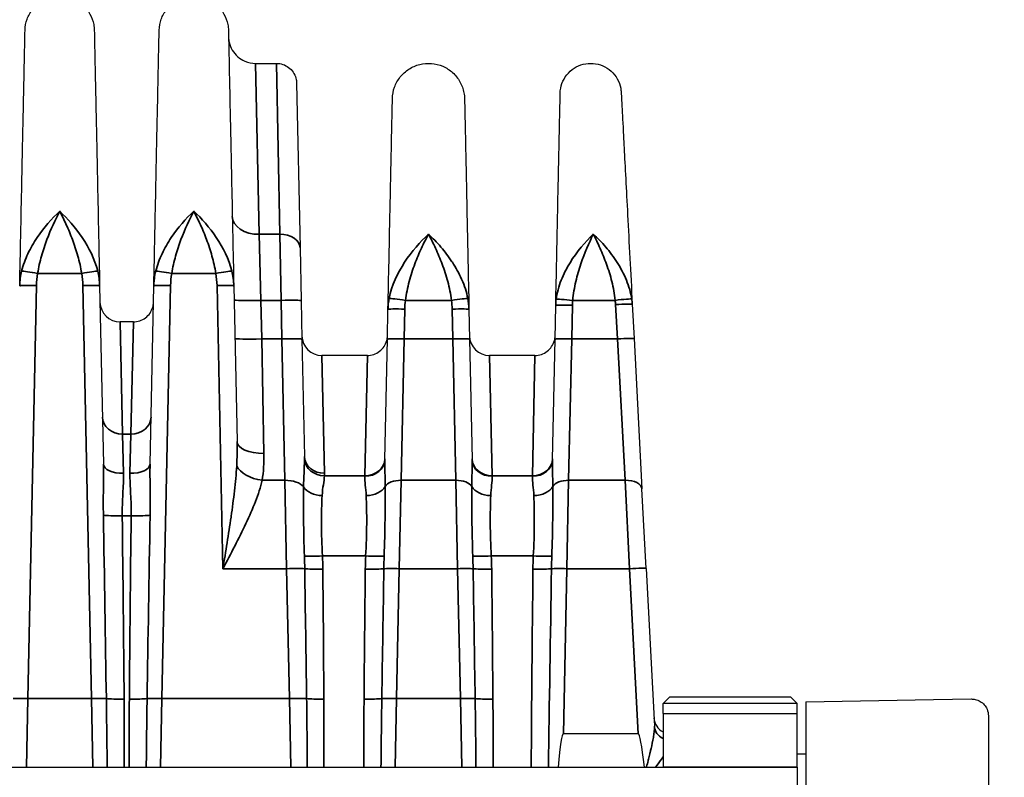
# Model space of a CAD drawing. Header units: millimetres. Extents: x 399 to 6233, y -1870 to 1602.
# Tile 469 of 656: x 5524 to 5553, y -169 to -146. Entities that reach past the tile are written whole.
import ezdxf

# ---------------------------------------------------------------- set-up
doc = ezdxf.new("R2010")
doc.units = ezdxf.units.MM
for name, color, linetype, lineweight in [('AM_5', 3, 'Continuous', 25), ('可見 (ISO)', 7, 'Continuous', 25), ('窄部可見 (ISO)', 7, 'Continuous', 35)]:
    doc.layers.add(name, color=color, linetype=linetype, lineweight=lineweight)
doc.styles.add('尺寸標註', font='romans.shx', dxfattribs={"bigfont": 'CHINESET.SHX'})
doc.dimstyles.new('CNS1$0', dxfattribs={"dimtxt": 2.5, "dimasz": 2.5, "dimexe": 1, "dimexo": 1, "dimgap": 1.5, "dimtad": 1, "dimtoh": 1, "dimdec": 1, "dimdsep": 46, "dimtxsty": '尺寸標註', "dimcen": 0, "dimclrd": 2, "dimclre": 2, "dimclrt": 1, "dimadec": 0, "dimazin": 2, "dimtp": 0.1, "dimtm": 0.1, "dimtfac": 0.71, "dimtdec": 1, "dimtmove": 0, "dimatfit": 0, "dimfxl": 0, "dimlwd": 13, "dimlwe": 13, "dimarcsym": 0})

# ---------------------------------------------------------------- blocks, each defined once
blk = doc.blocks.new('*D362')
at = {"layer": 'AM_5', "color": 2, "lineweight": 13}
for p, q in [((5460.176, -126.247), (5410.83, -126.247)), ((5411.83, -128.747), (5411.83, -269.429)), ((5570.342, -271.929), (5410.83, -271.929))]:
    blk.add_line(p, q, dxfattribs=at)
at = {"layer": 'AM_5', "color": 2, "lineweight": -2}
for points in [[(5411.413, -128.747), (5412.247, -128.747), (5411.83, -126.247)], [(5411.413, -269.429), (5412.247, -269.429), (5411.83, -271.929)]]:
    blk.add_solid(points, dxfattribs=at)
at = {"layer": 'Defpoints', "color": 0, "lineweight": -2}
for p in [(5461.176, -126.247), (5411.83, -271.929), (5571.342, -271.929)]:
    blk.add_point(p, dxfattribs=at)
at = {"layer": 'AM_5', "color": 1, "insert": (5409.08, -199.088), "char_height": 2.5, "attachment_point": 5, "rotation": 90, "style": '尺寸標註'}
blk.add_mtext('145.7', dxfattribs=at)

msp = doc.modelspace()

# ---------------------------------------------------------------- linework, layer by layer
at = {"layer": '可見 (ISO)'}
for p, q in [((5530.928, -147.447), (5531.557, -147.447)), ((5532.157, -148.035), (5532.26, -152.95)), ((5532.26, -152.95), (5532.293, -154.526)), ((5526.284, -154.085), (5526.395, -159.402)), ((5527.788, -159.402), (5527.899, -154.085)), ((5530.284, -154.085), (5530.381, -158.73)), ((5532.293, -154.526), (5532.317, -155.677)), ((5539.866, -155.676), (5539.887, -154.672)), ((5542.17, -154.635), (5542.224, -155.66)), ((5534.866, -155.676), (5534.884, -154.785)), ((5537.299, -154.785), (5537.317, -155.676)), ((5527.289, -155.161), (5526.894, -155.161)), ((5532.317, -155.677), (5532.391, -159.174)), ((5534.79, -159.27), (5534.866, -155.676)), ((5537.317, -155.676), (5537.393, -159.27)), ((5539.79, -159.27), (5539.866, -155.676)), ((5542.224, -155.66), (5542.459, -160.142)), ((5534.268, -156.161), (5532.915, -156.161)), ((5539.268, -156.161), (5537.915, -156.161)), ((5542.583, -162.515), (5542.459, -160.142)), ((5530.052, -161.964), (5530.051, -161.964)), ((5530.133, -162.196), (5530.133, -162.196)), ((5542.583, -162.515), (5542.83, -167.226)), ((5543.292, -166.347), (5543.092, -166.547)), ((5543.292, -166.347), (5546.892, -166.347)), ((5546.892, -166.347), (5547.092, -166.547)), ((5547.342, -166.497), (5551.157, -166.431)), ((5547.342, -166.497), (5547.342, -168.247)), ((5551.157, -166.431), (5552.283, -166.411)), ((5547.092, -166.547), (5543.092, -166.547)), ((5543.092, -166.847), (5543.092, -166.547)), ((5547.092, -166.847), (5547.092, -166.547)), ((5543.092, -166.847), (5547.092, -166.847)), ((5543.092, -166.847), (5543.092, -168.447)), ((5547.092, -168.447), (5547.092, -166.847)), ((5552.792, -166.911), (5552.792, -202.147)), ((5542.342, -167.447), (5540.119, -167.447)), ((5547.092, -168.047), (5547.342, -168.047)), ((5547.342, -168.247), (5547.342, -180.247)), ((5438.592, -168.447), (5543.092, -168.447)), ((5547.092, -168.447), (5547.092, -178.647))]:
    msp.add_line(p, q, dxfattribs=at)
for centre, radius, start, end in [((5526.894, -154.561), 0.6, 181.2, 270), ((5532.915, -155.561), 0.6, 181.2, 270), ((5537.915, -155.561), 0.6, 181.2, 270), ((5543.316, -166.947), 0.5, 183, 243.3227)]:
    msp.add_arc(centre, radius, start, end, dxfattribs=at)
for centre, major_axis, ratio, start_param, end_param in [((5539.619, -191.32), (-0.5, -23.873), 0.02094, 3.142031, 3.432495), ((5543.592, -191.32), (1.251, -23.873), 0.020916, 2.850033, 3.140497)]:
    msp.add_ellipse(centre, major_axis=major_axis, ratio=ratio, start_param=start_param, end_param=end_param, dxfattribs=at)
for points, knots in [([(5524.059, -146.459), (5524.061, -146.348), (5524.082, -146.235), (5524.157, -146.026), (5524.213, -145.925), (5524.353, -145.75), (5524.438, -145.673), (5524.626, -145.552), (5524.731, -145.506), (5524.948, -145.451), (5525.063, -145.442), (5525.286, -145.46), (5525.397, -145.487), (5525.603, -145.576), (5525.7, -145.638), (5525.866, -145.788), (5525.938, -145.877), (5526.047, -146.073), (5526.086, -146.181), (5526.117, -146.346), (5526.123, -146.402), (5526.124, -146.459)], [0, 0, 0, 0, 0.0333171, 0.0333171, 0.0669022, 0.0669022, 0.1004777, 0.1004777, 0.1340536, 0.1340536, 0.1676294, 0.1676294, 0.2012052, 0.2012052, 0.234781, 0.234781, 0.2683568, 0.2683568, 0.3019326, 0.3019326, 0.3188115, 0.3188115, 0.3188115, 0.3188115]), ([(5528.059, -146.459), (5528.061, -146.348), (5528.082, -146.235), (5528.157, -146.026), (5528.213, -145.925), (5528.353, -145.75), (5528.438, -145.673), (5528.626, -145.552), (5528.731, -145.506), (5528.948, -145.451), (5529.063, -145.442), (5529.286, -145.46), (5529.397, -145.487), (5529.603, -145.576), (5529.7, -145.638), (5529.866, -145.788), (5529.938, -145.877), (5530.047, -146.073), (5530.086, -146.181), (5530.117, -146.346), (5530.123, -146.402), (5530.124, -146.459)], [0, 0, 0, 0, 0.0333171, 0.0333171, 0.0669022, 0.0669022, 0.1004777, 0.1004777, 0.1340536, 0.1340536, 0.1676294, 0.1676294, 0.2012052, 0.2012052, 0.234781, 0.234781, 0.2683568, 0.2683568, 0.3019326, 0.3019326, 0.3188115, 0.3188115, 0.3188115, 0.3188115]), ([(5523.899, -154.085), (5523.91, -153.569), (5523.92, -153.072), (5523.93, -152.607), (5523.932, -152.531), (5523.933, -152.456), (5523.935, -152.38), (5523.946, -151.845), (5523.957, -151.34), (5523.966, -150.873), (5523.976, -150.405), (5523.985, -149.971), (5523.994, -149.571), (5524.002, -149.171), (5524.01, -148.803), (5524.017, -148.474), (5524.02, -148.335), (5524.022, -148.203), (5524.025, -148.078), (5524.029, -147.907), (5524.032, -147.75), (5524.035, -147.605), (5524.04, -147.355), (5524.044, -147.143), (5524.048, -146.972), (5524.055, -146.63), (5524.059, -146.459), (5524.059, -146.459)], [0.0267397, 0.0267397, 0.0267397, 0.0267397, 0.0775919, 0.0775919, 0.0775919, 0.0858976, 0.0858976, 0.0858976, 0.1450554, 0.1450554, 0.1450554, 0.2042133, 0.2042133, 0.2042133, 0.2633711, 0.2633711, 0.2633711, 0.2884173, 0.2884173, 0.2884173, 0.322529, 0.322529, 0.322529, 0.3816868, 0.3816868, 0.3816868, 0.5, 0.5, 0.5, 0.5]), ([(5526.124, -146.459), (5526.124, -146.459), (5526.128, -146.63), (5526.135, -146.972), (5526.141, -147.242), (5526.148, -147.611), (5526.158, -148.078), (5526.161, -148.203), (5526.164, -148.335), (5526.166, -148.474), (5526.173, -148.804), (5526.181, -149.171), (5526.189, -149.571), (5526.198, -149.971), (5526.207, -150.405), (5526.217, -150.872), (5526.227, -151.34), (5526.237, -151.845), (5526.248, -152.38), (5526.25, -152.456), (5526.251, -152.531), (5526.253, -152.607), (5526.263, -153.072), (5526.273, -153.569), (5526.284, -154.085)], [0.5000079, 0.5000079, 0.5000079, 0.5000079, 0.6183182, 0.6183182, 0.6183182, 0.7115983, 0.7115983, 0.7115983, 0.7366339, 0.7366339, 0.7366339, 0.7957918, 0.7957918, 0.7957918, 0.8549496, 0.8549496, 0.8549496, 0.9141075, 0.9141075, 0.9141075, 0.9224155, 0.9224155, 0.9224155, 0.9732653, 0.9732653, 0.9732653, 0.9732653]), ([(5527.899, -154.085), (5527.91, -153.569), (5527.92, -153.072), (5527.93, -152.607), (5527.932, -152.531), (5527.933, -152.456), (5527.935, -152.381), (5527.946, -151.845), (5527.957, -151.34), (5527.966, -150.873), (5527.976, -150.405), (5527.985, -149.971), (5527.994, -149.571), (5528.002, -149.171), (5528.01, -148.803), (5528.017, -148.474), (5528.02, -148.335), (5528.022, -148.203), (5528.025, -148.078), (5528.029, -147.907), (5528.032, -147.75), (5528.035, -147.605), (5528.04, -147.355), (5528.044, -147.143), (5528.048, -146.972), (5528.055, -146.63), (5528.059, -146.459), (5528.059, -146.459)], [0.026741, 0.026741, 0.026741, 0.026741, 0.0775937, 0.0775937, 0.0775937, 0.0858987, 0.0858987, 0.0858987, 0.1450564, 0.1450564, 0.1450564, 0.2042141, 0.2042141, 0.2042141, 0.2633718, 0.2633718, 0.2633718, 0.2884178, 0.2884178, 0.2884178, 0.3225295, 0.3225295, 0.3225295, 0.3816871, 0.3816871, 0.3816871, 0.5, 0.5, 0.5, 0.5]), ([(5530.124, -146.459), (5530.124, -146.459), (5530.128, -146.63), (5530.135, -146.972), (5530.141, -147.242), (5530.148, -147.611), (5530.158, -148.078), (5530.161, -148.203), (5530.164, -148.335), (5530.166, -148.474), (5530.173, -148.804), (5530.181, -149.171), (5530.189, -149.571), (5530.198, -149.971), (5530.207, -150.405), (5530.217, -150.872), (5530.227, -151.34), (5530.237, -151.845), (5530.248, -152.381), (5530.25, -152.456), (5530.251, -152.531), (5530.253, -152.607), (5530.263, -153.072), (5530.273, -153.569), (5530.284, -154.085)], [0.500008, 0.500008, 0.500008, 0.500008, 0.6183179, 0.6183179, 0.6183179, 0.7115978, 0.7115978, 0.7115978, 0.7366333, 0.7366333, 0.7366333, 0.795791, 0.795791, 0.795791, 0.8549487, 0.8549487, 0.8549487, 0.9141064, 0.9141064, 0.9141064, 0.9224137, 0.9224137, 0.9224137, 0.9732641, 0.9732641, 0.9732641, 0.9732641]), ([(5530.129, -146.664), (5530.13, -146.716), (5530.136, -146.768), (5530.165, -146.902), (5530.197, -146.982), (5530.283, -147.127), (5530.338, -147.194), (5530.465, -147.305), (5530.538, -147.351), (5530.714, -147.425), (5530.822, -147.447), (5530.928, -147.447)], [0, 0, 0, 0, 0.0156464, 0.0156464, 0.0409526, 0.0409526, 0.0662587, 0.0662587, 0.0915649, 0.0915649, 0.1234285, 0.1234285, 0.1234285, 0.1234285]), ([(5531.557, -147.447), (5531.622, -147.447), (5531.687, -147.458), (5531.81, -147.499), (5531.869, -147.531), (5531.973, -147.609), (5532.019, -147.658), (5532.091, -147.766), (5532.119, -147.826), (5532.143, -147.913), (5532.148, -147.937), (5532.155, -147.985), (5532.157, -148.01), (5532.157, -148.035)], [0.00000114, 0.00000114, 0.00000114, 0.00000114, 0.01938058, 0.01938058, 0.03888823, 0.03888823, 0.05839129, 0.05839129, 0.07789451, 0.07789451, 0.08520881, 0.08520881, 0.09263584, 0.09263584, 0.09263584, 0.09263584]), ([(5535.016, -148.5), (5535.018, -148.385), (5535.04, -148.268), (5535.119, -148.05), (5535.177, -147.945), (5535.322, -147.762), (5535.411, -147.682), (5535.607, -147.556), (5535.716, -147.508), (5535.942, -147.451), (5536.062, -147.441), (5536.294, -147.46), (5536.41, -147.489), (5536.624, -147.581), (5536.725, -147.646), (5536.898, -147.802), (5536.973, -147.895), (5537.087, -148.099), (5537.128, -148.211), (5537.16, -148.383), (5537.166, -148.442), (5537.167, -148.5)], [0, 0, 0, 0, 0.0347021, 0.0347021, 0.0696781, 0.0696781, 0.1046442, 0.1046442, 0.1396106, 0.1396106, 0.174577, 0.174577, 0.2095434, 0.2095434, 0.2445098, 0.2445098, 0.2794763, 0.2794763, 0.3144427, 0.3144427, 0.3320165, 0.3320165, 0.3320165, 0.3320165]), ([(5540.019, -148.339), (5540.022, -148.241), (5540.04, -148.142), (5540.106, -147.957), (5540.155, -147.869), (5540.278, -147.714), (5540.353, -147.646), (5540.519, -147.539), (5540.612, -147.499), (5540.803, -147.451), (5540.904, -147.442), (5541.101, -147.458), (5541.199, -147.483), (5541.38, -147.561), (5541.465, -147.615), (5541.612, -147.747), (5541.675, -147.826), (5541.772, -147.998), (5541.806, -148.093), (5541.832, -148.23), (5541.836, -148.27), (5541.839, -148.31)], [0, 0, 0, 0, 0.0293441, 0.0293441, 0.0589424, 0.0589424, 0.0885315, 0.0885315, 0.1181209, 0.1181209, 0.1477103, 0.1477103, 0.1772997, 0.1772997, 0.206889, 0.206889, 0.2364784, 0.2364784, 0.2660678, 0.2660678, 0.2781075, 0.2781075, 0.2781075, 0.2781075]), ([(5534.884, -154.785), (5534.895, -154.279), (5534.905, -153.792), (5534.915, -153.349), (5534.923, -152.922), (5534.932, -152.513), (5534.94, -152.133), (5534.948, -151.746), (5534.956, -151.387), (5534.963, -151.055), (5534.97, -150.723), (5534.976, -150.416), (5534.982, -150.147), (5534.984, -150.013), (5534.987, -149.887), (5534.989, -149.77), (5534.992, -149.65), (5534.994, -149.539), (5534.996, -149.436), (5535.001, -149.231), (5535.004, -149.059), (5535.007, -148.919), (5535.013, -148.64), (5535.016, -148.501), (5535.016, -148.5)], [0.0294093, 0.0294093, 0.0294093, 0.0294093, 0.089244, 0.089244, 0.089244, 0.1470574, 0.1470574, 0.1470574, 0.2058814, 0.2058814, 0.2058814, 0.2647055, 0.2647055, 0.2647055, 0.2938656, 0.2938656, 0.2938656, 0.3235296, 0.3235296, 0.3235296, 0.3823536, 0.3823536, 0.3823536, 0.5, 0.5, 0.5, 0.5]), ([(5537.167, -148.5), (5537.167, -148.5), (5537.17, -148.64), (5537.176, -148.919), (5537.18, -149.129), (5537.186, -149.413), (5537.194, -149.77), (5537.196, -149.888), (5537.199, -150.013), (5537.201, -150.146), (5537.207, -150.416), (5537.214, -150.723), (5537.221, -151.055), (5537.227, -151.387), (5537.235, -151.746), (5537.243, -152.133), (5537.251, -152.513), (5537.26, -152.922), (5537.269, -153.349), (5537.278, -153.792), (5537.288, -154.279), (5537.299, -154.785)], [0.5000084, 0.5000084, 0.5000084, 0.5000084, 0.6176498, 0.6176498, 0.6176498, 0.7061501, 0.7061501, 0.7061501, 0.735298, 0.735298, 0.735298, 0.794122, 0.794122, 0.794122, 0.8529461, 0.8529461, 0.8529461, 0.9107639, 0.9107639, 0.9107639, 0.9705942, 0.9705942, 0.9705942, 0.9705942]), ([(5539.887, -154.672), (5539.897, -154.19), (5539.907, -153.725), (5539.916, -153.3), (5539.925, -152.844), (5539.934, -152.41), (5539.943, -152.008), (5539.951, -151.619), (5539.958, -151.257), (5539.965, -150.923), (5539.972, -150.589), (5539.979, -150.279), (5539.985, -150.006), (5539.987, -149.878), (5539.99, -149.756), (5539.992, -149.642), (5540, -149.273), (5540.006, -148.979), (5540.011, -148.763), (5540.016, -148.48), (5540.019, -148.339), (5540.019, -148.339)], [0.0297443, 0.0297443, 0.0297443, 0.0297443, 0.0865259, 0.0865259, 0.0865259, 0.1473087, 0.1473087, 0.1473087, 0.2060909, 0.2060909, 0.2060909, 0.2648731, 0.2648731, 0.2648731, 0.2926242, 0.2926242, 0.2926242, 0.3824374, 0.3824374, 0.3824374, 0.5, 0.5, 0.5, 0.5]), ([(5541.839, -148.31), (5541.839, -148.31), (5541.846, -148.451), (5541.861, -148.734), (5541.872, -148.95), (5541.888, -149.243), (5541.907, -149.612), (5541.913, -149.726), (5541.919, -149.847), (5541.926, -149.976), (5541.94, -150.248), (5541.956, -150.557), (5541.974, -150.891), (5541.991, -151.225), (5542.01, -151.586), (5542.031, -151.974), (5542.052, -152.376), (5542.074, -152.81), (5542.098, -153.265), (5542.121, -153.69), (5542.145, -154.154), (5542.17, -154.635)], [0.5000086, 0.5000086, 0.5000086, 0.5000086, 0.6175748, 0.6175748, 0.6175748, 0.7074188, 0.7074188, 0.7074188, 0.7351479, 0.7351479, 0.7351479, 0.7939344, 0.7939344, 0.7939344, 0.8527209, 0.8527209, 0.8527209, 0.9135479, 0.9135479, 0.9135479, 0.9702939, 0.9702939, 0.9702939, 0.9702939]), ([(5527.289, -155.161), (5527.354, -155.161), (5527.419, -155.15), (5527.542, -155.108), (5527.601, -155.077), (5527.704, -154.998), (5527.75, -154.95), (5527.823, -154.842), (5527.851, -154.781), (5527.874, -154.695), (5527.879, -154.671), (5527.886, -154.623), (5527.888, -154.598), (5527.889, -154.573)], [0, 0, 0, 0, 0.01938058, 0.01938058, 0.03888823, 0.03888823, 0.05839129, 0.05839129, 0.07789451, 0.07789451, 0.08520881, 0.08520881, 0.09263584, 0.09263584, 0.09263584, 0.09263584]), ([(5534.268, -156.161), (5534.333, -156.161), (5534.398, -156.15), (5534.521, -156.108), (5534.58, -156.077), (5534.683, -155.998), (5534.729, -155.95), (5534.802, -155.842), (5534.83, -155.781), (5534.853, -155.695), (5534.858, -155.671), (5534.865, -155.623), (5534.867, -155.598), (5534.868, -155.573)], [0, 0, 0, 0, 0.01938058, 0.01938058, 0.03888823, 0.03888823, 0.05839129, 0.05839129, 0.07789451, 0.07789451, 0.08520881, 0.08520881, 0.09263584, 0.09263584, 0.09263584, 0.09263584]), ([(5539.268, -156.161), (5539.333, -156.161), (5539.398, -156.15), (5539.521, -156.108), (5539.58, -156.077), (5539.683, -155.998), (5539.729, -155.95), (5539.802, -155.842), (5539.83, -155.781), (5539.853, -155.695), (5539.858, -155.671), (5539.865, -155.623), (5539.867, -155.598), (5539.868, -155.573)], [0, 0, 0, 0, 0.01938058, 0.01938058, 0.03888823, 0.03888823, 0.05839129, 0.05839129, 0.07789451, 0.07789451, 0.08520881, 0.08520881, 0.09263584, 0.09263584, 0.09263584, 0.09263584]), ([(5552.283, -166.411), (5552.302, -166.411), (5552.322, -166.412), (5552.361, -166.415), (5552.38, -166.419), (5552.451, -166.434), (5552.501, -166.454), (5552.592, -166.508), (5552.633, -166.542), (5552.703, -166.621), (5552.731, -166.667), (5552.778, -166.777), (5552.792, -166.845), (5552.792, -166.911)], [0, 0, 0, 0, 0.00589456, 0.00589456, 0.01170783, 0.01170783, 0.02752417, 0.02752417, 0.04334051, 0.04334051, 0.05915685, 0.05915685, 0.07907165, 0.07907165, 0.07907165, 0.07907165])]:
    msp.add_open_spline(points, degree=3, knots=knots, dxfattribs=at)
at = {"layer": '窄部可見 (ISO)'}
for p, q in [((5530.928, -147.447), (5531.04, -152.548)), ((5531.66, -152.548), (5531.557, -147.447)), ((5531.04, -152.548), (5531.66, -152.548)), ((5531.093, -154.518), (5531.04, -152.548)), ((5531.693, -154.518), (5531.66, -152.548)), ((5525.748, -153.715), (5524.435, -153.715)), ((5529.748, -153.715), (5528.435, -153.715)), ((5524.399, -154.078), (5524.141, -166.401)), ((5526.042, -166.401), (5525.784, -154.078)), ((5528.399, -154.078), (5528.141, -166.401)), ((5529.961, -162.523), (5529.784, -154.078)), ((5531.693, -154.518), (5531.093, -154.518)), ((5531.093, -154.518), (5531.117, -155.669)), ((5531.717, -155.669), (5531.693, -154.518)), ((5536.778, -154.518), (5535.406, -154.518)), ((5540.387, -154.665), (5540.366, -155.669)), ((5541.66, -154.518), (5540.395, -154.518)), ((5541.725, -155.669), (5541.671, -154.644)), ((5535.384, -154.778), (5535.366, -155.669)), ((5536.817, -155.669), (5536.799, -154.778)), ((5526.966, -158.508), (5526.894, -155.161)), ((5527.217, -158.508), (5527.289, -155.161)), ((5531.117, -155.669), (5531.717, -155.669)), ((5531.117, -155.669), (5531.181, -159.083)), ((5531.812, -159.887), (5531.717, -155.669)), ((5535.366, -155.669), (5535.272, -159.887)), ((5535.366, -155.669), (5536.817, -155.669)), ((5536.911, -159.887), (5536.817, -155.669)), ((5540.366, -155.669), (5540.272, -159.887)), ((5540.366, -155.669), (5541.725, -155.669)), ((5541.959, -159.887), (5541.725, -155.669)), ((5532.99, -159.677), (5532.915, -156.161)), ((5534.191, -159.751), (5534.268, -156.161)), ((5537.992, -159.751), (5537.915, -156.161)), ((5539.191, -159.751), (5539.268, -156.161)), ((5526.966, -158.508), (5527.217, -158.508)), ((5526.995, -159.678), (5526.966, -158.508)), ((5527.217, -158.508), (5527.188, -159.678)), ((5532.989, -159.751), (5534.191, -159.751)), ((5534.191, -159.751), (5534.191, -159.768)), ((5537.992, -159.751), (5539.191, -159.751)), ((5537.992, -159.768), (5537.992, -159.751)), ((5539.191, -159.751), (5539.191, -159.768)), ((5531.812, -159.887), (5531.131, -159.887)), ((5531.812, -159.887), (5531.861, -162.523)), ((5535.222, -162.523), (5535.272, -159.887)), ((5536.911, -159.887), (5535.272, -159.887)), ((5536.911, -159.887), (5536.961, -162.523)), ((5540.222, -162.523), (5540.272, -159.887)), ((5541.959, -159.887), (5540.272, -159.887)), ((5541.959, -159.887), (5542.084, -162.523)), ((5531.019, -160.281), (5531.019, -160.281)), ((5532.364, -160.351), (5532.363, -160.351)), ((5534.8, -160.351), (5534.8, -160.351)), ((5537.383, -160.351), (5537.383, -160.351)), ((5539.8, -160.351), (5539.8, -160.351)), ((5527.226, -160.946), (5526.958, -160.946)), ((5530.246, -161.924), (5530.246, -161.924)), ((5532.393, -162.185), (5532.393, -162.185)), ((5534.218, -162.144), (5532.929, -162.144)), ((5534.769, -162.185), (5534.769, -162.185)), ((5537.414, -162.185), (5537.414, -162.185)), ((5539.218, -162.144), (5537.965, -162.144)), ((5539.769, -162.185), (5539.769, -162.185)), ((5531.861, -162.523), (5529.961, -162.523)), ((5531.942, -166.401), (5531.861, -162.523)), ((5535.222, -162.523), (5535.141, -166.401)), ((5536.961, -162.523), (5535.222, -162.523)), ((5537.042, -166.401), (5536.961, -162.523)), ((5540.222, -162.523), (5540.119, -167.447)), ((5542.084, -162.523), (5540.222, -162.523)), ((5542.342, -167.447), (5542.084, -162.523)), ((5524.098, -168.447), (5524.141, -166.401)), ((5524.141, -166.401), (5526.042, -166.401)), ((5526.042, -166.401), (5526.085, -168.447)), ((5528.098, -168.447), (5528.141, -166.401)), ((5528.141, -166.401), (5531.942, -166.401)), ((5531.942, -166.401), (5531.985, -168.447)), ((5535.098, -168.447), (5535.141, -166.401)), ((5535.141, -166.401), (5537.042, -166.401)), ((5537.042, -166.401), (5537.085, -168.447)), ((5543.092, -168.447), (5547.092, -168.447))]:
    msp.add_line(p, q, dxfattribs=at)
for centre, major_axis, ratio, start_param, end_param in [((5531.04, -151.995), (-0.8, -0.017), 0.69138, 0, 1.556315), ((5531.66, -152.963), (0.6, 0.013), 0.69138, 0, 1.556315), ((5536.114, -153.378), (-0.5, 0.01), 0.691379, 5.351397, 5.351499), ((5536.069, -153.378), (-0.5, -0.01), 0.691381, 4.073278, 4.073377), ((5541.114, -153.378), (-0.5, 0.01), 0.691383, 5.56936, 5.569417), ((5540.903, -153.378), (-0.499, -0.026), 0.690964, 3.789988, 3.790064), ((5524.435, -153.733), (-0.492, 0.09), 0.034327, 4.718689, 6.047495), ((5525.748, -153.733), (0.492, 0.09), 0.034327, 0.235691, 1.564496), ((5525.279, -154.148), (0.026, 1.449), 0.693348, 4.768943, 5.082436), ((5528.435, -153.733), (-0.492, 0.09), 0.034327, 4.71869, 6.047452), ((5529.748, -153.733), (0.492, 0.09), 0.034327, 0.235733, 1.564495), ((5535.406, -154.535), (-0.495, 0.072), 0.034539, 4.717398, 6.113427), ((5536.778, -154.535), (0.495, 0.072), 0.034539, 0.169758, 1.565787), ((5531.093, -154.49), (-0.8, -0.017), 0.034892, 0, 1.570065), ((5531.693, -154.539), (0.6, 0.013), 0.034892, 0, 1.570065), ((5540.395, -154.535), (-0.498, 0.047), 0.034742, 4.715698, 6.177664), ((5542.388, -154.706), (-2.002, 0), 0.999391, 6.188683, 6.262618), ((5541.66, -154.535), (0.497, 0.058), 0.034667, 0.090491, 1.566771), ((5539.665, -154.748), (2.009, 0), 0.999391, 0.052053, 0.11526), ((5531.117, -155.641), (-0.8, -0.017), 0.034892, 0, 1.570065), ((5531.717, -155.69), (0.6, 0.013), 0.034892, 0, 1.570065), ((5535.366, -155.686), (-0.5, 0.01), 0.034892, 4.71312, 6.283185), ((5536.817, -155.686), (0.5, 0.01), 0.034892, 0, 1.570065), ((5540.366, -155.686), (-0.5, 0.01), 0.034892, 4.71312, 6.283185), ((5541.725, -155.686), (0.499, 0.026), 0.034852, 0, 1.56897), ((5526.966, -157.986), (-0.6, -0.013), 0.871195, 0, 1.552549), ((5527.217, -157.986), (0.6, -0.013), 0.871195, 4.730636, 6.283185), ((5531.181, -158.714), (-0.8, -0.017), 0.461544, 0, 1.561129), ((5526.995, -159.389), (-0.6, -0.013), 0.481235, 0, 1.560716), ((5527.188, -159.389), (0.6, -0.013), 0.481235, 4.722469, 6.283185), ((5531.131, -159.437), (-0.786, 0.15), 0.555227, 0.385484, 1.676699), ((5532.99, -159.162), (-0.6, -0.013), 0.859283, 0, 1.552799), ((5532.989, -159.238), (-0.599, 0.028), 0.856112, 0.114309, 1.610957), ((5534.191, -159.238), (0.6, -0.013), 0.856313, 4.730324, 6.283185), ((5534.191, -159.257), (0.6, -0.013), 0.850862, 4.73021, 6.283185), ((5537.992, -159.238), (-0.6, -0.013), 0.856313, 0, 1.552861), ((5537.992, -159.257), (-0.6, -0.013), 0.850862, 0, 1.552975), ((5539.191, -159.238), (0.6, -0.013), 0.856313, 4.730324, 6.283185), ((5539.191, -159.257), (0.6, -0.013), 0.850862, 4.73021, 6.283185), ((5531.812, -160.224), (0.6, 0.013), 0.56206, 0.384076, 1.559023), ((5535.272, -160.168), (-0.5, 0.01), 0.56206, 4.724162, 5.958793), ((5536.911, -160.168), (0.5, 0.01), 0.56206, 0.324392, 1.559023), ((5540.272, -160.168), (-0.5, 0.01), 0.56206, 4.724162, 5.958793), ((5541.959, -160.168), (0.499, 0.026), 0.561617, 0, 1.541372), ((5532.92, -159.948), (-0.599, 0.027), 0.65857, 0.424468, 1.600429), ((5534.234, -159.949), (0.6, 0.02), 0.658485, 4.690186, 5.92531), ((5537.95, -159.949), (-0.6, 0.02), 0.658485, 0.357875, 1.592999), ((5539.234, -159.949), (0.6, 0.02), 0.658485, 4.690186, 5.92531), ((5525.589, -144.791), (0.964, -45.999), 0.010868, 1.081508, 1.212085), ((5526.958, -160.91), (-0.6, -0.007), 0.058754, 0.357898, 1.570091), ((5527.226, -160.91), (0.6, -0.007), 0.058754, 4.713094, 5.925287), ((5528.594, -144.791), (-0.964, -45.999), 0.010868, 5.0711, 5.201678), ((5526.237, -153.578), (-0.533, 32.384), 0.019013, 4.304483, 4.482558), ((5527.946, -153.578), (0.533, 32.384), 0.019013, 1.800628, 1.978702), ((5532.929, -162.109), (-0.599, -0.029), 0.058689, 0.454485, 1.567938), ((5528.23, -162.947), (0.098, 8.678), 0.48068, 4.766605, 4.809703), ((5522.871, -162.631), (10.07, 0), 0.998272, 0.009209, 0.048451), ((5545.886, -162.666), (-11.679, 0), 0.998272, 6.23842, 6.27237), ((5534.218, -162.109), (-0.599, 0.027), 0.058699, 1.573438, 2.74251), ((5537.772, -162.935), (0.015, -8.387), 0.359374, 4.617716, 4.662757), ((5537.965, -162.109), (-0.599, -0.027), 0.058699, 0.399082, 1.568154), ((5534.411, -162.935), (0.015, 8.387), 0.359374, 4.762021, 4.807062), ((5526.298, -162.666), (11.679, 0), 0.998272, 0.010815, 0.044766), ((5550.885, -162.666), (-11.679, 0), 0.998272, 6.238419, 6.272371), ((5539.218, -162.109), (-0.599, 0.027), 0.058699, 1.573438, 2.74251), ((5542.772, -162.935), (0.015, -8.387), 0.359374, 4.617716, 4.662757), ((5531.861, -162.544), (0.6, 0.013), 0.034892, 0.450943, 1.570065), ((2672.471, -205.776), (2860.217, -15.262), 0.998902, 0.019124, 0.020481), ((5532.94, -162.503), (-0.6, -0.006), 0.058756, 0.451486, 1.570247), ((5532.097, -151.309), (-0.566, 35.382), 0.019792, 4.270991, 4.389097), ((5534.948, -153.859), (0.529, 32.381), 0.019208, 1.842505, 1.969301), ((5534.207, -162.505), (-0.6, 0.007), 0.058755, 1.571441, 2.746354), ((8662.621, -213.764), (-3128.226, -18.641), 0.998953, 6.260823, 6.262063), ((5535.222, -162.541), (-0.5, 0.01), 0.034892, 4.71312, 5.888413), ((5536.961, -162.541), (0.5, 0.01), 0.034892, 0.394772, 1.570065), ((2409.562, -213.764), (3128.226, -18.641), 0.998953, 0.021122, 0.022363), ((5537.976, -162.505), (-0.6, -0.007), 0.058755, 0.395239, 1.570152), ((5537.235, -153.859), (-0.529, 32.381), 0.019208, 4.313885, 4.44068), ((5539.207, -162.505), (-0.6, 0.007), 0.058755, 1.571441, 2.746354), ((5540.594, -144.791), (-0.964, -45.999), 0.010868, 5.108392, 5.252796), ((5540.222, -162.541), (-0.5, 0.01), 0.034892, 4.71312, 5.888413), ((5542.084, -162.541), (0.499, 0.026), 0.034852, 0, 1.56897), ((5524.141, -166.418), (0.5, -0.01), 0.034892, 1.571527, 2.653535), ((5526.042, -166.418), (-0.5, -0.01), 0.034892, 3.62965, 4.711658), ((5527.013, -166.38), (0.6, 0.005), 0.058756, 3.630245, 4.711905), ((5527.17, -166.38), (0.6, -0.005), 0.058756, 4.712873, 5.794533), ((5528.141, -166.418), (-0.5, 0.01), 0.034892, 4.71312, 5.795128), ((5531.942, -166.422), (0.6, 0.013), 0.034892, 0.538802, 1.570065), ((5532.972, -166.379), (-0.6, -0.004), 0.058757, 0.539472, 1.570406), ((5534.17, -166.38), (-0.6, 0.005), 0.058756, 1.57128, 2.65294), ((5535.141, -166.418), (-0.5, 0.01), 0.034892, 4.71312, 5.795128), ((5537.042, -166.418), (0.5, 0.01), 0.034892, 0.488057, 1.570065), ((5538.013, -166.38), (-0.6, -0.005), 0.058756, 0.488652, 1.570312), ((5543.329, -167.199), (-0.499, -0.026), 0.873657, 0, 1.029459)]:
    msp.add_ellipse(centre, major_axis=major_axis, ratio=ratio, start_param=start_param, end_param=end_param, dxfattribs=at)
for points, knots in [([(5523.957, -153.641), (5524.001, -153.465), (5524.067, -153.292), (5524.146, -153.126), (5524.225, -152.96), (5524.318, -152.798), (5524.419, -152.647), (5524.621, -152.345), (5524.856, -152.076), (5525.092, -151.858)], [0, 0, 0, 0, 0.000558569, 0.000558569, 0.000558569, 0.001117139, 0.001117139, 0.001117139, 0.002234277, 0.002234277, 0.002234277, 0.002234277]), ([(5525.092, -151.858), (5524.959, -152.111), (5524.827, -152.395), (5524.651, -152.863), (5524.596, -153.028), (5524.502, -153.365), (5524.462, -153.537), (5524.435, -153.715)], [-0.000011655, -0.000011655, -0.000011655, -0.000011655, 0.001067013, 0.001067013, 0.001606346, 0.001606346, 0.00214568, 0.00214568, 0.00214568, 0.00214568]), ([(5525.092, -151.858), (5525.327, -152.076), (5525.559, -152.341), (5525.763, -152.646), (5525.966, -152.95), (5526.138, -153.288), (5526.226, -153.641)], [-0.000011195, -0.000011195, -0.000011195, -0.000011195, 0.001104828, 0.001104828, 0.001104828, 0.002220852, 0.002220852, 0.002220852, 0.002220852]), ([(5525.748, -153.715), (5525.721, -153.537), (5525.681, -153.365), (5525.634, -153.196), (5525.587, -153.028), (5525.532, -152.863), (5525.473, -152.707), (5525.415, -152.551), (5525.353, -152.402), (5525.289, -152.261), (5525.225, -152.119), (5525.157, -151.983), (5525.092, -151.858)], [0, 0, 0, 0, 0.000534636, 0.000534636, 0.000534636, 0.001069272, 0.001069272, 0.001069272, 0.001603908, 0.001603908, 0.001603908, 0.002138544, 0.002138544, 0.002138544, 0.002138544]), ([(5527.958, -153.641), (5528.001, -153.465), (5528.067, -153.292), (5528.146, -153.126), (5528.225, -152.96), (5528.318, -152.798), (5528.419, -152.647), (5528.621, -152.345), (5528.856, -152.076), (5529.092, -151.858)], [0, 0, 0, 0, 0.000558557, 0.000558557, 0.000558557, 0.001117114, 0.001117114, 0.001117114, 0.002234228, 0.002234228, 0.002234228, 0.002234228]), ([(5529.092, -151.858), (5528.959, -152.111), (5528.827, -152.395), (5528.651, -152.863), (5528.596, -153.028), (5528.502, -153.365), (5528.462, -153.537), (5528.435, -153.715)], [-0.000011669, -0.000011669, -0.000011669, -0.000011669, 0.001066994, 0.001066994, 0.001606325, 0.001606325, 0.002145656, 0.002145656, 0.002145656, 0.002145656]), ([(5529.092, -151.858), (5529.327, -152.076), (5529.559, -152.341), (5529.763, -152.646), (5529.966, -152.95), (5530.138, -153.288), (5530.226, -153.641)], [-0.000011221, -0.000011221, -0.000011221, -0.000011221, 0.001104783, 0.001104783, 0.001104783, 0.002220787, 0.002220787, 0.002220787, 0.002220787]), ([(5529.748, -153.715), (5529.721, -153.537), (5529.681, -153.365), (5529.634, -153.196), (5529.587, -153.028), (5529.532, -152.863), (5529.473, -152.707), (5529.415, -152.551), (5529.353, -152.402), (5529.289, -152.261), (5529.225, -152.119), (5529.157, -151.983), (5529.092, -151.858)], [0, 0, 0, 0, 0.000534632, 0.000534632, 0.000534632, 0.001069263, 0.001069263, 0.001069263, 0.001603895, 0.001603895, 0.001603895, 0.002138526, 0.002138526, 0.002138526, 0.002138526]), ([(5534.918, -154.461), (5534.991, -154.079), (5535.169, -153.707), (5535.379, -153.383), (5535.59, -153.058), (5535.841, -152.772), (5536.092, -152.548)], [0, 0, 0, 0, 0.00119489, 0.00119489, 0.00119489, 0.002389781, 0.002389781, 0.002389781, 0.002389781]), ([(5536.092, -152.548), (5536.02, -152.677), (5535.948, -152.817), (5535.879, -152.966), (5535.811, -153.113), (5535.746, -153.268), (5535.685, -153.431), (5535.623, -153.596), (5535.566, -153.772), (5535.517, -153.953), (5535.468, -154.136), (5535.429, -154.324), (5535.406, -154.518)], [-0.000011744, -0.000011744, -0.000011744, -0.000011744, 0.000565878, 0.000565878, 0.000565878, 0.001135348, 0.001135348, 0.001135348, 0.001714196, 0.001714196, 0.001714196, 0.002298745, 0.002298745, 0.002298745, 0.002298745]), ([(5536.092, -152.548), (5536.154, -152.604), (5536.217, -152.664), (5536.279, -152.727), (5536.341, -152.79), (5536.402, -152.857), (5536.462, -152.927), (5536.578, -153.062), (5536.689, -153.207), (5536.792, -153.365), (5536.796, -153.37), (5536.799, -153.376), (5536.803, -153.381), (5536.906, -153.539), (5537, -153.709), (5537.078, -153.883), (5537.08, -153.889), (5537.083, -153.895), (5537.086, -153.902), (5537.165, -154.082), (5537.228, -154.27), (5537.265, -154.461)], [-0.00001134, -0.00001134, -0.00001134, -0.00001134, 0.00028763, 0.00028763, 0.00028763, 0.0005866, 0.0005866, 0.0005866, 0.001165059, 0.001165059, 0.001165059, 0.001184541, 0.001184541, 0.001184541, 0.001762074, 0.001762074, 0.001762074, 0.001782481, 0.001782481, 0.001782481, 0.002380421, 0.002380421, 0.002380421, 0.002380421]), ([(5536.778, -154.518), (5536.754, -154.326), (5536.716, -154.14), (5536.668, -153.96), (5536.62, -153.779), (5536.562, -153.603), (5536.501, -153.438), (5536.439, -153.272), (5536.373, -153.115), (5536.304, -152.966), (5536.235, -152.817), (5536.162, -152.676), (5536.092, -152.548)], [0, 0, 0, 0, 0.000572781, 0.000572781, 0.000572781, 0.001145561, 0.001145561, 0.001145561, 0.001718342, 0.001718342, 0.001718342, 0.002291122, 0.002291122, 0.002291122, 0.002291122]), ([(5539.9, -154.486), (5539.925, -154.295), (5539.978, -154.104), (5540.05, -153.92), (5540.122, -153.737), (5540.213, -153.56), (5540.314, -153.395), (5540.515, -153.065), (5540.762, -152.773), (5541.007, -152.548)], [0, 0, 0, 0, 0.00059497, 0.00059497, 0.00059497, 0.001189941, 0.001189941, 0.001189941, 0.002379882, 0.002379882, 0.002379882, 0.002379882]), ([(5541.007, -152.548), (5540.878, -152.805), (5540.746, -153.105), (5540.635, -153.433), (5540.579, -153.599), (5540.528, -153.774), (5540.486, -153.955), (5540.443, -154.138), (5540.41, -154.325), (5540.395, -154.518)], [-0.000011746, -0.000011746, -0.000011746, -0.000011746, 0.001125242, 0.001125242, 0.001125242, 0.001698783, 0.001698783, 0.001698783, 0.002277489, 0.002277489, 0.002277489, 0.002277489]), ([(5541.007, -152.548), (5541.133, -152.66), (5541.259, -152.787), (5541.5, -153.068), (5541.614, -153.221), (5541.825, -153.552), (5541.92, -153.73), (5542.07, -154.095), (5542.127, -154.284), (5542.155, -154.476)], [-0.000011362, -0.000011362, -0.000011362, -0.000011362, 0.000587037, 0.000587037, 0.001185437, 0.001185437, 0.001783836, 0.001783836, 0.002382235, 0.002382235, 0.002382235, 0.002382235]), ([(5541.66, -154.518), (5541.642, -154.326), (5541.606, -154.141), (5541.561, -153.96), (5541.516, -153.779), (5541.461, -153.604), (5541.401, -153.439), (5541.342, -153.273), (5541.278, -153.116), (5541.212, -152.967), (5541.145, -152.817), (5541.075, -152.676), (5541.007, -152.548)], [0, 0, 0, 0, 0.000570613, 0.000570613, 0.000570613, 0.001141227, 0.001141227, 0.001141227, 0.00171184, 0.00171184, 0.00171184, 0.002282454, 0.002282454, 0.002282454, 0.002282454]), ([(5527.899, -154.085), (5527.899, -154.077), (5527.899, -154.068), (5527.9, -154.06), (5527.9, -154.051), (5527.9, -154.041), (5527.901, -154.032), (5527.902, -154.013), (5527.903, -153.995), (5527.904, -153.976), (5527.907, -153.939), (5527.911, -153.902), (5527.916, -153.864), (5527.925, -153.789), (5527.939, -153.715), (5527.958, -153.641)], [-0.00000006, -0.00000006, -0.00000006, -0.00000006, 0.0000256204, 0.0000256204, 0.0000256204, 0.000054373, 0.000054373, 0.000054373, 0.0001119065, 0.0001119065, 0.0001119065, 0.0002272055, 0.0002272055, 0.0002272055, 0.0004597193, 0.0004597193, 0.0004597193, 0.0004597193]), ([(5523.899, -154.085), (5523.899, -154.08), (5523.953, -154.077), (5524.046, -154.076), (5524.138, -154.074), (5524.268, -154.075), (5524.399, -154.078)], [0, 0, 0, 0, 0.5, 0.5, 0.5, 1, 1, 1, 1]), ([(5526.284, -154.085), (5526.284, -154.08), (5526.23, -154.076), (5526.137, -154.075), (5526.045, -154.074), (5525.915, -154.075), (5525.784, -154.078)], [0, 0, 0, 0, 0.5, 0.5, 0.5, 1, 1, 1, 1]), ([(5528.399, -154.078), (5528.268, -154.075), (5528.138, -154.074), (5528.046, -154.075), (5527.953, -154.076), (5527.899, -154.08), (5527.899, -154.085)], [0, 0, 0, 0, 0.5, 0.5, 0.5, 1, 1, 1, 1]), ([(5529.784, -154.078), (5529.915, -154.075), (5530.045, -154.075), (5530.137, -154.076), (5530.23, -154.077), (5530.284, -154.081), (5530.284, -154.085)], [0, 0, 0, 0, 0.5, 0.5, 0.5, 1, 1, 1, 1]), ([(5534.884, -154.785), (5534.885, -154.779), (5534.885, -154.773), (5534.885, -154.767), (5534.885, -154.76), (5534.885, -154.753), (5534.886, -154.746), (5534.886, -154.733), (5534.887, -154.719), (5534.888, -154.706), (5534.889, -154.679), (5534.892, -154.651), (5534.894, -154.624), (5534.9, -154.57), (5534.908, -154.515), (5534.918, -154.461)], [-0.00000006, -0.00000006, -0.00000006, -0.00000006, 0.0000185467, 0.0000185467, 0.0000185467, 0.0000394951, 0.0000394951, 0.0000394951, 0.0000814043, 0.0000814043, 0.0000814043, 0.0001653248, 0.0001653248, 0.0001653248, 0.0003340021, 0.0003340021, 0.0003340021, 0.0003340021]), ([(5539.887, -154.672), (5539.887, -154.672), (5539.887, -154.672), (5539.887, -154.671), (5539.887, -154.668), (5539.887, -154.665), (5539.887, -154.662), (5539.887, -154.658), (5539.887, -154.654), (5539.887, -154.65), (5539.888, -154.642), (5539.888, -154.634), (5539.888, -154.627), (5539.889, -154.611), (5539.89, -154.595), (5539.891, -154.58), (5539.893, -154.548), (5539.896, -154.517), (5539.9, -154.486)], [0.0000006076, 0.0000006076, 0.0000006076, 0.0000006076, 0.0000007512, 0.0000007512, 0.0000007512, 0.0000109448, 0.0000109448, 0.0000109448, 0.0000230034, 0.0000230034, 0.0000230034, 0.0000471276, 0.0000471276, 0.0000471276, 0.0000954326, 0.0000954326, 0.0000954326, 0.0001925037, 0.0001925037, 0.0001925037, 0.0001925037]), ([(5540.387, -154.665), (5540.256, -154.662), (5540.126, -154.661), (5540.033, -154.662), (5539.941, -154.663), (5539.887, -154.667), (5539.887, -154.672)], [0, 0, 0, 0, 0.5, 0.5, 0.5, 1, 1, 1, 1]), ([(5541.671, -154.644), (5541.801, -154.637), (5541.931, -154.632), (5542.024, -154.631), (5542.116, -154.629), (5542.17, -154.631), (5542.17, -154.635)], [0, 0, 0, 0, 0.5, 0.5, 0.5, 1, 1, 1, 1]), ([(5542.155, -154.476), (5542.162, -154.529), (5542.167, -154.582), (5542.17, -154.635), (5542.17, -154.635), (5542.17, -154.635)], [0, 0, 0, 0, 0.0001650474, 0.0001650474, 0.0001651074, 0.0001651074, 0.0001651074, 0.0001651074]), ([(5535.384, -154.778), (5535.254, -154.775), (5535.123, -154.774), (5535.031, -154.775), (5534.938, -154.777), (5534.885, -154.78), (5534.884, -154.785)], [0, 0, 0, 0, 0.5, 0.5, 0.5, 1, 1, 1, 1]), ([(5536.799, -154.778), (5536.93, -154.775), (5537.06, -154.775), (5537.152, -154.776), (5537.245, -154.777), (5537.299, -154.781), (5537.299, -154.785)], [0, 0, 0, 0, 0.5, 0.5, 0.5, 1, 1, 1, 1]), ([(5526.396, -160.93), (5526.391, -160.672), (5526.392, -160.414), (5526.395, -160.159), (5526.395, -160.153), (5526.395, -160.147), (5526.395, -160.141), (5526.397, -159.892), (5526.4, -159.646), (5526.395, -159.402)], [0, 0, 0, 0, 0.000774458, 0.000774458, 0.000774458, 0.000793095, 0.000793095, 0.000793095, 0.001548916, 0.001548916, 0.001548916, 0.001548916]), ([(5527.788, -159.402), (5527.783, -159.647), (5527.786, -159.895), (5527.788, -160.145), (5527.788, -160.15), (5527.789, -160.155), (5527.789, -160.16), (5527.791, -160.415), (5527.792, -160.672), (5527.787, -160.93)], [0, 0, 0, 0, 0.000759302, 0.000759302, 0.000759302, 0.000774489, 0.000774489, 0.000774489, 0.001548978, 0.001548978, 0.001548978, 0.001548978]), ([(5529.961, -162.523), (5530.044, -162.009), (5530.128, -161.496), (5530.202, -160.985), (5530.203, -160.978), (5530.204, -160.972), (5530.205, -160.966), (5530.241, -160.711), (5530.276, -160.454), (5530.305, -160.2), (5530.333, -159.953), (5530.357, -159.707), (5530.372, -159.462)], [-0.000015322, -0.000015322, -0.000015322, -0.000015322, 0.001547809, 0.001547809, 0.001547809, 0.001566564, 0.001566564, 0.001566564, 0.002347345, 0.002347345, 0.002347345, 0.00311094, 0.00311094, 0.00311094, 0.00311094]), ([(5534.79, -159.27), (5534.788, -159.393), (5534.791, -159.52), (5534.793, -159.649), (5534.796, -159.786), (5534.8, -159.927), (5534.8, -160.069)], [0.000000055, 0.000000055, 0.000000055, 0.000000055, 0.000500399, 0.000500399, 0.000500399, 0.001035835, 0.001035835, 0.001035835, 0.001035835]), ([(5537.383, -160.069), (5537.384, -159.927), (5537.387, -159.786), (5537.39, -159.649), (5537.392, -159.52), (5537.395, -159.393), (5537.393, -159.27)], [0, 0, 0, 0, 0.000535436, 0.000535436, 0.000535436, 0.00103578, 0.00103578, 0.00103578, 0.00103578]), ([(5539.79, -159.27), (5539.788, -159.393), (5539.791, -159.52), (5539.793, -159.649), (5539.796, -159.786), (5539.8, -159.927), (5539.8, -160.069)], [0.000000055, 0.000000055, 0.000000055, 0.000000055, 0.000500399, 0.000500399, 0.000500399, 0.001035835, 0.001035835, 0.001035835, 0.001035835]), ([(5526.995, -159.678), (5527, -159.874), (5526.987, -160.078), (5526.964, -160.502), (5526.954, -160.723), (5526.958, -160.946)], [0, 0, 0, 0, 0.000661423, 0.000661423, 0.001322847, 0.001322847, 0.001322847, 0.001322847]), ([(5527.226, -160.946), (5527.229, -160.723), (5527.22, -160.505), (5527.197, -160.081), (5527.183, -159.874), (5527.188, -159.678)], [0, 0, 0, 0, 0.000661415, 0.000661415, 0.001322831, 0.001322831, 0.001322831, 0.001322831]), ([(5531.131, -159.887), (5531.085, -160.094), (5531.016, -160.304), (5530.933, -160.519), (5530.849, -160.735), (5530.751, -160.956), (5530.647, -161.177), (5530.541, -161.401), (5530.429, -161.624), (5530.313, -161.85), (5530.198, -162.072), (5530.079, -162.298), (5529.961, -162.523)], [0, 0, 0, 0, 0.000755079, 0.000755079, 0.000755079, 0.001517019, 0.001517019, 0.001517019, 0.002289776, 0.002289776, 0.002289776, 0.003053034, 0.003053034, 0.003053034, 0.003053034]), ([(5534.234, -160.344), (5534.229, -160.231), (5534.218, -160.127), (5534.208, -160.031), (5534.198, -159.935), (5534.189, -159.847), (5534.191, -159.768)], [0, 0, 0, 0, 0.000446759, 0.000446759, 0.000446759, 0.000893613, 0.000893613, 0.000893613, 0.000893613]), ([(5537.992, -159.768), (5537.994, -159.847), (5537.985, -159.935), (5537.975, -160.031), (5537.965, -160.127), (5537.954, -160.231), (5537.95, -160.344)], [0, 0, 0, 0, 0.000446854, 0.000446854, 0.000446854, 0.000893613, 0.000893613, 0.000893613, 0.000893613]), ([(5539.234, -160.344), (5539.229, -160.231), (5539.218, -160.127), (5539.208, -160.031), (5539.198, -159.935), (5539.189, -159.847), (5539.191, -159.768)], [0, 0, 0, 0, 0.000446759, 0.000446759, 0.000446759, 0.000893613, 0.000893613, 0.000893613, 0.000893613]), ([(5532.391, -162.151), (5532.378, -161.776), (5532.369, -161.407), (5532.365, -161.06), (5532.361, -160.712), (5532.362, -160.381), (5532.366, -160.086)], [0, 0, 0, 0, 0.001126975, 0.001126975, 0.001126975, 0.002257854, 0.002257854, 0.002257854, 0.002257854]), ([(5534.8, -160.069), (5534.801, -160.37), (5534.801, -160.697), (5534.796, -161.049), (5534.791, -161.402), (5534.782, -161.77), (5534.77, -162.148)], [0, 0, 0, 0, 0.001125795, 0.001125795, 0.001125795, 0.00225159, 0.00225159, 0.00225159, 0.00225159]), ([(5537.413, -162.148), (5537.401, -161.77), (5537.392, -161.404), (5537.383, -160.698), (5537.382, -160.369), (5537.383, -160.069)], [0, 0, 0, 0, 0.001138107, 0.001138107, 0.002276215, 0.002276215, 0.002276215, 0.002276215]), ([(5539.8, -160.069), (5539.801, -160.37), (5539.801, -160.697), (5539.796, -161.049), (5539.791, -161.402), (5539.782, -161.77), (5539.77, -162.148)], [0, 0, 0, 0, 0.001125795, 0.001125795, 0.001125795, 0.00225159, 0.00225159, 0.00225159, 0.00225159]), ([(5532.92, -160.344), (5532.906, -160.59), (5532.897, -160.877), (5532.899, -161.485), (5532.91, -161.812), (5532.929, -162.144)], [0.000931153, 0.000931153, 0.000931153, 0.000931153, 0.001928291, 0.001928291, 0.002925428, 0.002925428, 0.002925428, 0.002925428]), ([(5534.218, -162.144), (5534.236, -161.812), (5534.247, -161.489), (5534.248, -161.182), (5534.25, -160.874), (5534.244, -160.595), (5534.234, -160.344)], [0, 0, 0, 0, 0.000987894, 0.000987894, 0.000987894, 0.001975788, 0.001975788, 0.001975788, 0.001975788]), ([(5537.95, -160.344), (5537.939, -160.595), (5537.933, -160.877), (5537.935, -161.185), (5537.937, -161.492), (5537.947, -161.812), (5537.965, -162.144)], [0, 0, 0, 0, 0.000987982, 0.000987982, 0.000987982, 0.001975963, 0.001975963, 0.001975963, 0.001975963]), ([(5539.218, -162.144), (5539.236, -161.812), (5539.247, -161.489), (5539.248, -161.182), (5539.25, -160.874), (5539.244, -160.595), (5539.234, -160.344)], [0, 0, 0, 0, 0.000987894, 0.000987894, 0.000987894, 0.001975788, 0.001975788, 0.001975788, 0.001975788]), ([(5526.508, -168.447), (5526.505, -168.128), (5526.502, -167.809), (5526.498, -167.49), (5526.494, -167.127), (5526.489, -166.764), (5526.484, -166.401)], [0.000041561, 0.000041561, 0.000041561, 0.000041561, 0.001000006, 0.001000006, 0.001000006, 0.00208995, 0.00208995, 0.00208995, 0.00208995]), ([(5527.7, -166.401), (5527.694, -166.734), (5527.69, -167.067), (5527.686, -167.4), (5527.682, -167.749), (5527.678, -168.098), (5527.675, -168.447)], [0, 0, 0, 0, 0.001000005, 0.001000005, 0.001000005, 0.002048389, 0.002048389, 0.002048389, 0.002048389]), ([(5532.477, -168.447), (5532.475, -168.061), (5532.472, -167.675), (5532.468, -167.289), (5532.465, -166.992), (5532.461, -166.696), (5532.457, -166.4)], [0.000040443, 0.000040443, 0.000040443, 0.000040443, 0.00120001, 0.00120001, 0.00120001, 0.00208952, 0.00208952, 0.00208952, 0.00208952]), ([(5534.7, -166.401), (5534.694, -166.734), (5534.69, -167.067), (5534.686, -167.4), (5534.682, -167.749), (5534.678, -168.098), (5534.675, -168.447)], [0, 0, 0, 0, 0.001000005, 0.001000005, 0.001000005, 0.002048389, 0.002048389, 0.002048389, 0.002048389]), ([(5537.508, -168.447), (5537.505, -168.128), (5537.502, -167.809), (5537.498, -167.49), (5537.494, -167.127), (5537.489, -166.764), (5537.484, -166.401)], [0.000041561, 0.000041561, 0.000041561, 0.000041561, 0.001000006, 0.001000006, 0.001000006, 0.00208995, 0.00208995, 0.00208995, 0.00208995]), ([(5542.595, -168.447), (5542.596, -168.441), (5542.598, -168.435), (5542.599, -168.429), (5542.612, -168.371), (5542.626, -168.313), (5542.64, -168.256), (5542.644, -168.24), (5542.648, -168.225), (5542.651, -168.21), (5542.665, -168.156), (5542.678, -168.103), (5542.691, -168.05), (5542.694, -168.037), (5542.697, -168.024), (5542.701, -168.01), (5542.704, -167.998), (5542.707, -167.985), (5542.71, -167.973), (5542.712, -167.966), (5542.713, -167.959), (5542.715, -167.951), (5542.72, -167.932), (5542.725, -167.912), (5542.729, -167.892), (5542.756, -167.78), (5542.78, -167.67), (5542.799, -167.562), (5542.8, -167.556), (5542.801, -167.55), (5542.803, -167.544), (5542.822, -167.43), (5542.835, -167.323), (5542.83, -167.226)], [0.000186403, 0.000186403, 0.000186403, 0.000186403, 0.000205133, 0.000205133, 0.000205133, 0.000386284, 0.000386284, 0.000386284, 0.000434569, 0.000434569, 0.000434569, 0.000603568, 0.000603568, 0.000603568, 0.000645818, 0.000645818, 0.000645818, 0.00068593, 0.00068593, 0.00068593, 0.000709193, 0.000709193, 0.000709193, 0.000772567, 0.000772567, 0.000772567, 0.001138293, 0.001138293, 0.001138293, 0.001158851, 0.001158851, 0.001158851, 0.001545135, 0.001545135, 0.001545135, 0.001545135]), ([(5543.092, -168.134), (5543.078, -168.154), (5543.064, -168.174), (5543.05, -168.194), (5542.991, -168.276), (5542.928, -168.36), (5542.867, -168.447)], [0.0007788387, 0.0007788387, 0.0007788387, 0.0007788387, 0.0008591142, 0.0008591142, 0.0008591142, 0.0011918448, 0.0011918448, 0.0011918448, 0.0011918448])]:
    msp.add_open_spline(points, degree=3, knots=knots, dxfattribs=at)
for points in [[(5523.899, -154.085), (5523.902, -153.936), (5523.921, -153.787), (5523.957, -153.641)], [(5524.435, -153.715), (5524.413, -153.835), (5524.402, -153.956), (5524.399, -154.078)], [(5525.784, -154.078), (5525.782, -153.956), (5525.77, -153.835), (5525.748, -153.715)], [(5528.435, -153.715), (5528.413, -153.835), (5528.402, -153.956), (5528.399, -154.078)], [(5529.784, -154.078), (5529.782, -153.956), (5529.77, -153.835), (5529.748, -153.715)], [(5530.226, -153.641), (5530.262, -153.787), (5530.281, -153.936), (5530.284, -154.085)], [(5537.265, -154.461), (5537.285, -154.568), (5537.296, -154.677), (5537.299, -154.785)], [(5535.406, -154.518), (5535.393, -154.604), (5535.386, -154.691), (5535.384, -154.778)], [(5536.799, -154.778), (5536.797, -154.691), (5536.79, -154.604), (5536.778, -154.518)], [(5530.372, -159.462), (5530.386, -159.22), (5530.386, -158.976), (5530.381, -158.73)], [(5531.181, -159.083), (5531.186, -159.361), (5531.175, -159.63), (5531.131, -159.887)], [(5532.366, -160.086), (5532.369, -159.802), (5532.39, -159.526), (5532.391, -159.268)], [(5532.391, -159.268), (5532.391, -159.237), (5532.391, -159.206), (5532.391, -159.174)], [(5532.989, -159.751), (5532.98, -159.913), (5532.932, -160.109), (5532.92, -160.344)], [(5532.99, -159.677), (5532.991, -159.702), (5532.991, -159.727), (5532.989, -159.751)], [(5539.155, -168.448), (5539.167, -166.544), (5539.185, -164.565), (5539.207, -162.54)], [(5527.013, -166.415), (5527.019, -167.092), (5527.02, -167.77), (5527.016, -168.447)], [(5527.167, -168.447), (5527.163, -167.77), (5527.164, -167.092), (5527.17, -166.415)], [(5532.972, -166.414), (5532.976, -167.092), (5532.976, -167.77), (5532.969, -168.447)], [(5534.167, -168.447), (5534.163, -167.77), (5534.164, -167.092), (5534.17, -166.415)], [(5538.013, -166.415), (5538.019, -167.092), (5538.02, -167.77), (5538.016, -168.447)]]:
    msp.add_open_spline(points, degree=3, dxfattribs=at)

# ---------------------------------------------------------------- dimensions: what is measured, and where the dimension line sits
at = {"layer": 'AM_5'}
dim = msp.add_linear_dim(base=(5411.83, -271.929), p1=(5461.176, -126.247), p2=(5571.342, -271.929), angle=90, dimstyle='CNS1$0', override={"dimpost": '', "dimfxl": 4, "dimarcsym": 1}, dxfattribs=at)
dim.commit()
dim.dimension.update_dxf_attribs({"geometry": '*D362', "text_midpoint": (5409.08, -199.088)})

doc.saveas('drawing.dxf')
